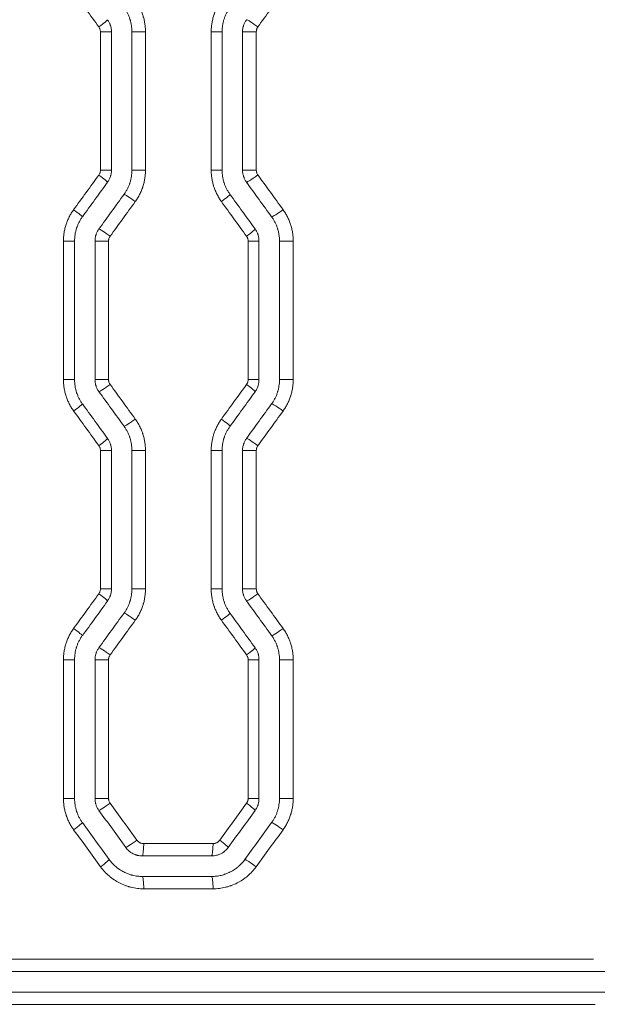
# Model space of a CAD drawing. Header units: millimetres. Extents: x 0 to 594, y 0 to 420.
# Tile 658 of 915: x 249 to 256, y 326 to 338. Entities that reach past the tile are written whole.
import ezdxf

# ---------------------------------------------------------------- set-up
doc = ezdxf.new("R2010")
doc.units = ezdxf.units.MM
doc.layers.add('1', color=7, linetype='Continuous', true_color=0xffffff)
doc.styles.add('Arial Unicode MS', font='txt')
doc.dimstyles.get("Standard").update_dxf_attribs({"dimtxt": 0.18, "dimasz": 0.18, "dimexe": 0.18, "dimexo": 0.0625, "dimgap": 0.09, "dimtad": 0, "dimtih": 1, "dimtoh": 1, "dimdec": 4, "dimzin": 0, "dimdsep": 46, "dimtxsty": 'Standard', "dimcen": 0.09, "dimadec": 0, "dimazin": 0, "dimtfac": 1, "dimtdec": 4, "dimtofl": 0, "dimtmove": 0, "dimatfit": 3, "dimfxl": 0, "dimtolj": 1, "dimtzin": 0, "dimarcsym": 0})

# ---------------------------------------------------------------- blocks, each defined once
blk = doc.blocks.new('_U2')
at = {"layer": '1', "color": 18, "lineweight": 13}
for p, q in [((142.301, 334.479), (142.301, 394.797)), ((368.28, 363.039), (368.28, 394.797)), ((142.301, 392.797), (235.419, 392.797)), ((368.28, 392.797), (275.162, 392.797))]:
    blk.add_line(p, q, dxfattribs=at)
at = {"layer": '1', "color": 18}
for points in [[(142.301, 392.797), (145.801, 393.735), (145.801, 391.859)], [(368.28, 392.797), (364.78, 391.859), (364.78, 393.735)]]:
    blk.add_solid(points, dxfattribs=at)
at = {"layer": '1', "color": 18, "linetype": 'Continuous', "lineweight": 13, "char_height": 2.5, "attachment_point": 7, "line_spacing_factor": 1.047437, "style": 'Arial Unicode MS'}
for s, insert in [('\\fArial Unicode MS|b0|i0;\\W1.0000;4.5', (237.052, 390.919)), ('\\fArial Unicode MS|b0|i0;\\W1.0000; LIFT POINT SPAN', (244.157, 390.919))]:
    blk.add_mtext(s, dxfattribs=dict(at, insert=insert))

msp = doc.modelspace()

# ---------------------------------------------------------------- linework, layer by layer
at = {"layer": '1', "color": 155, "linetype": 'Continuous', "lineweight": 13}
for p, q in [((249.914, 337.506), (249.779, 337.506)), ((249.779, 335.821), (249.779, 337.506)), ((250.163, 337.506), (250.329, 337.506)), ((250.329, 337.506), (250.329, 335.821)), ((251.263, 337.506), (251.13, 337.506)), ((251.13, 335.821), (251.13, 337.506)), ((251.512, 337.506), (251.679, 337.506)), ((251.679, 337.506), (251.679, 335.821)), ((249.914, 335.821), (249.779, 335.821)), ((250.163, 335.821), (250.329, 335.821)), ((251.263, 335.821), (251.13, 335.821)), ((251.512, 335.821), (251.679, 335.821)), ((249.464, 334.958), (249.329, 334.958)), ((249.329, 333.271), (249.329, 334.958)), ((249.714, 334.958), (249.878, 334.958)), ((249.878, 334.958), (249.878, 333.271)), ((251.712, 334.958), (251.58, 334.958)), ((251.58, 333.271), (251.58, 334.958)), ((251.962, 334.958), (252.129, 334.958)), ((252.129, 334.958), (252.129, 333.271)), ((249.329, 333.271), (249.464, 333.271)), ((249.878, 333.271), (249.714, 333.271)), ((251.58, 333.271), (251.712, 333.271)), ((252.129, 333.271), (251.962, 333.271)), ((249.779, 332.407), (249.914, 332.407)), ((249.779, 330.722), (249.779, 332.407)), ((250.329, 332.407), (250.163, 332.407)), ((250.329, 332.407), (250.329, 330.722)), ((251.13, 332.407), (251.263, 332.407)), ((251.13, 330.722), (251.13, 332.407)), ((251.679, 332.407), (251.512, 332.407)), ((251.679, 332.407), (251.679, 330.722)), ((249.779, 330.722), (249.914, 330.722)), ((250.329, 330.722), (250.163, 330.722)), ((251.13, 330.722), (251.263, 330.722)), ((251.679, 330.722), (251.512, 330.722)), ((249.329, 329.859), (249.464, 329.859)), ((249.329, 328.172), (249.329, 329.859)), ((249.878, 329.859), (249.714, 329.859)), ((249.878, 329.859), (249.878, 328.172)), ((251.58, 329.859), (251.712, 329.859)), ((251.58, 328.172), (251.58, 329.859)), ((252.129, 329.859), (251.962, 329.859)), ((252.129, 329.859), (252.129, 328.172)), ((249.329, 328.172), (249.464, 328.172)), ((249.878, 328.172), (249.714, 328.172)), ((251.58, 328.172), (251.712, 328.172)), ((252.129, 328.172), (251.962, 328.172)), ((250.307, 327.621), (251.152, 327.621)), ((251.152, 327.071), (250.307, 327.071)), ((239.92, 326.214), (255.79, 326.214)), ((255.807, 325.664), (239.92, 325.664))]:
    msp.add_line(p, q, dxfattribs=at)
at = {"layer": '1', "color": 155, "linetype": 'Continuous', "lineweight": 18}
for p, q in [((249.914, 337.506), (249.914, 335.821)), ((250.163, 337.506), (250.163, 335.821)), ((251.263, 337.506), (251.263, 335.821)), ((251.512, 337.506), (251.512, 335.821)), ((249.464, 334.958), (249.464, 333.271)), ((249.714, 334.958), (249.714, 333.271)), ((251.712, 334.958), (251.712, 333.271)), ((251.962, 334.958), (251.962, 333.271)), ((249.914, 332.407), (249.914, 330.722)), ((250.163, 332.407), (250.163, 330.722)), ((251.263, 332.407), (251.263, 330.722)), ((251.512, 332.407), (251.512, 330.722)), ((249.464, 329.859), (249.464, 328.172)), ((249.714, 329.859), (249.714, 328.172)), ((251.712, 329.859), (251.712, 328.172)), ((251.962, 329.859), (251.962, 328.172)), ((250.291, 327.471), (251.135, 327.471)), ((251.135, 327.221), (250.291, 327.221)), ((255.975, 326.064), (239.918, 326.064)), ((239.918, 325.814), (255.96, 325.814))]:
    msp.add_line(p, q, dxfattribs=at)
at = {"layer": '1', "color": 155, "linetype": 'Continuous', "lineweight": 13}
for centre, major_axis, ratio, start_param, end_param in [((238.882, 351.36), (107.832, -148.219), 0.003735, 1.474876, 1.477737), ((249.745, 337.565), (0.121, 0.088), 0.060358, 4.795339, 6.289646), ((251.68, 337.565), (-0.121, 0.088), 0.070869, 4.615051, 6.186294), ((239.495, 322.745), (-104.676, -143.887), 0.003629, 1.661081, 1.664027), ((249.745, 335.762), (0.121, -0.088), 0.060358, 6.276725, 7.771032), ((251.68, 335.763), (-0.121, -0.088), 0.070869, 0.096891, 1.668134), ((250.188, 335.439), (-0.121, 0.088), 0.062761, 4.626139, 6.197383), ((251.237, 335.439), (0.121, 0.088), 0.068461, 4.806425, 6.289649), ((249.438, 335.34), (0.121, -0.088), 0.058695, 6.276725, 7.773308), ((238.27, 352.067), (110.706, -152.163), 0.003831, 1.45572, 1.458512), ((251.987, 335.341), (-0.121, -0.088), 0.072538, 0.09917, 1.670413), ((249.882, 335.017), (-0.121, 0.088), 0.061099, 4.628416, 6.19966), ((251.543, 335.017), (0.121, 0.088), 0.070129, 4.808703, 6.28965), ((249.882, 333.212), (0.121, 0.088), 0.061099, 3.225118, 4.796362), ((238.163, 316.024), (-111.161, -152.788), 0.003847, 1.683546, 1.686326), ((251.543, 333.212), (-0.121, 0.088), 0.070129, 3.135128, 4.616075), ((249.438, 332.888), (-0.121, -0.088), 0.058695, 1.65147, 3.148052), ((251.987, 332.888), (0.121, -0.088), 0.072538, 1.471179, 3.042422), ((237.431, 348.098), (114.972, -158.018), 0.003975, 1.468821, 1.471506), ((250.188, 332.79), (0.121, 0.088), 0.062761, 3.227395, 4.798639), ((251.237, 332.79), (-0.121, 0.088), 0.068461, 3.135129, 4.618353), ((249.745, 332.466), (-0.121, -0.088), 0.060358, 1.653746, 3.148053), ((251.68, 332.466), (0.121, -0.088), 0.070869, 1.473459, 3.044702), ((238.505, 316.392), (-109.731, -150.826), 0.003799, 1.665514, 1.668326), ((249.745, 330.664), (-0.121, 0.088), 0.060358, 3.135132, 4.629439), ((251.68, 330.664), (0.121, 0.088), 0.070869, 3.238484, 4.809727), ((250.188, 330.34), (0.121, -0.088), 0.062761, 1.484547, 3.05579), ((251.237, 330.34), (-0.121, -0.088), 0.068461, 1.664832, 3.148057), ((238.209, 347.047), (110.972, -152.528), 0.00384, 1.455466, 1.458252), ((249.438, 330.241), (-0.121, 0.088), 0.058695, 3.135133, 4.631715), ((251.987, 330.242), (0.121, 0.088), 0.072538, 3.240763, 4.812006), ((249.882, 329.918), (0.121, -0.088), 0.061099, 1.486823, 3.058067), ((251.543, 329.918), (-0.121, -0.088), 0.070129, 1.667111, 3.148057), ((249.882, 328.113), (0.121, 0.088), 0.061099, 3.225118, 4.796362), ((239.014, 312.016), (-107.485, -147.744), 0.003724, 1.679607, 1.682675), ((251.543, 328.113), (-0.121, 0.088), 0.070129, 3.135128, 4.616075), ((249.438, 327.79), (-0.121, -0.088), 0.058695, 1.65147, 3.148052), ((238.512, 341.63), (109.703, -150.787), 0.003798, 1.473115, 1.476116), ((251.987, 327.789), (0.121, -0.088), 0.072538, 1.471179, 3.042422), ((250.209, 327.663), (0.121, 0.088), 0.062873, 3.227548, 4.798792), ((251.216, 327.662), (-0.121, 0.088), 0.068349, 3.135129, 4.618506), ((250.291, 327.621), (0, 0.15), 0.107379, 3.141593, 4.712389), ((251.135, 327.621), (0, 0.15), 0.1151, 3.141593, 4.712389), ((249.765, 327.339), (-0.121, -0.088), 0.060469, 1.653899, 3.148053), ((251.66, 327.339), (0.121, -0.088), 0.070757, 1.473612, 3.044855), ((250.291, 327.071), (0, -0.15), 0.107379, 1.570796, 3.141593), ((251.135, 327.071), (0, -0.15), 0.1151, 1.570796, 3.141593)]:
    msp.add_ellipse(centre, major_axis=major_axis, ratio=ratio, start_param=start_param, end_param=end_param, dxfattribs=at)
at = {"layer": '1', "color": 155, "linetype": 'Continuous', "lineweight": 18}
for centre, major_axis, ratio, start_param, end_param in [((239.393, 322.375), (-105.678, -145.463), 0.003666, 1.6621, 1.665014), ((238.477, 352.483), (109.66, -150.935), 0.0038, 1.453625, 1.456441), ((238.44, 320.727), (-109.894, -151.257), 0.003808, 1.66876, 1.671565), ((238.085, 352.549), (111.859, -153.957), 0.003873, 1.454433, 1.457193), ((238.441, 347.5), (109.889, -151.249), 0.003808, 1.470034, 1.472838), ((237.577, 315.027), (-113.996, -156.892), 0.003944, 1.686554, 1.689263), ((238.341, 347.188), (111.001, -152.778), 0.003845, 1.472075, 1.474851), ((238.583, 315.882), (-109.214, -150.323), 0.003785, 1.684684, 1.687511), ((239.593, 317.529), (-104.647, -144.044), 0.003631, 1.661185, 1.664128), ((239.081, 346.607), (107.103, -147.421), 0.003715, 1.456253, 1.459135), ((236.338, 312.957), (-119.648, -164.658), 0.004134, 1.677529, 1.680108), ((238.352, 347.107), (110.726, -152.4), 0.003836, 1.455561, 1.458349), ((237.654, 343.402), (113.634, -156.395), 0.003933, 1.466563, 1.469459), ((238.204, 310.733), (-111.361, -153.272), 0.003857, 1.683698, 1.686656), ((238.196, 342.273), (111.708, -153.749), 0.003869, 1.471274, 1.474219), ((238.474, 310.643), (-109.669, -150.947), 0.0038, 1.684978, 1.687982)]:
    msp.add_ellipse(centre, major_axis=major_axis, ratio=ratio, start_param=start_param, end_param=end_param, dxfattribs=at)
at = {"layer": '1', "color": 155, "linetype": 'Continuous', "lineweight": 13}
for points in [[(252.005, 337.987), (251.903, 337.846), (251.8, 337.705), (251.698, 337.565)], [(251.698, 335.763), (251.8, 335.622), (251.903, 335.481), (252.005, 335.341)], [(250.204, 335.439), (250.102, 335.298), (250, 335.157), (249.898, 335.017)], [(249.898, 333.212), (250, 333.071), (250.102, 332.931), (250.204, 332.79)], [(252.005, 332.888), (251.903, 332.747), (251.8, 332.607), (251.698, 332.466)], [(251.698, 330.664), (251.8, 330.523), (251.903, 330.383), (252.005, 330.242)], [(250.204, 330.34), (250.102, 330.199), (250, 330.059), (249.898, 329.918)], [(249.898, 328.113), (250.007, 327.963), (250.116, 327.813), (250.225, 327.663)], [(252.005, 327.789), (251.896, 327.639), (251.787, 327.489), (251.678, 327.339)]]:
    msp.add_open_spline(points, degree=3, dxfattribs=at)
for points, knots in [([(250.204, 337.889), (250.214, 337.875), (250.224, 337.861), (250.242, 337.832), (250.258, 337.802), (250.272, 337.771), (250.285, 337.74), (250.291, 337.724), (250.298, 337.703), (250.299, 337.699), (250.302, 337.691), (250.305, 337.679), (250.309, 337.666), (250.315, 337.642), (250.321, 337.608), (250.325, 337.574), (250.328, 337.54), (250.329, 337.523), (250.329, 337.506)], [0, 0, 0, 0, 0.125, 0.125, 0.25, 0.375, 0.375, 0.5, 0.5, 0.53125, 0.53125, 0.5625, 0.625, 0.625, 0.75, 0.875, 0.875, 1, 1, 1, 1]), ([(251.13, 337.506), (251.13, 337.523), (251.13, 337.54), (251.133, 337.574), (251.137, 337.608), (251.144, 337.641), (251.152, 337.674), (251.156, 337.691), (251.163, 337.711), (251.164, 337.715), (251.167, 337.723), (251.169, 337.727), (251.173, 337.739), (251.176, 337.747), (251.186, 337.771), (251.2, 337.802), (251.217, 337.831), (251.234, 337.86), (251.244, 337.874), (251.254, 337.888)], [0, 0, 0, 0, 0.125, 0.125, 0.25, 0.375, 0.375, 0.5, 0.5, 0.53125, 0.53125, 0.5625, 0.5625, 0.625, 0.625, 0.75, 0.875, 0.875, 1, 1, 1, 1]), ([(249.779, 337.506), (249.779, 337.512), (249.779, 337.517), (249.777, 337.527), (249.776, 337.532), (249.774, 337.538), (249.773, 337.54), (249.772, 337.542), (249.771, 337.546), (249.769, 337.549), (249.766, 337.556), (249.763, 337.561), (249.76, 337.565)], [0, 0, 0, 0, 0.25, 0.25, 0.5, 0.5, 0.5625, 0.5625, 0.625, 0.75, 0.75, 1, 1, 1, 1]), ([(251.698, 337.565), (251.697, 337.564), (251.697, 337.563), (251.695, 337.56), (251.693, 337.557), (251.691, 337.554), (251.688, 337.547), (251.686, 337.542), (251.684, 337.536), (251.683, 337.535), (251.683, 337.532), (251.682, 337.531), (251.681, 337.527), (251.681, 337.524), (251.68, 337.517), (251.679, 337.511), (251.679, 337.506)], [0, 0, 0, 0, 0.0625, 0.0625, 0.125, 0.25, 0.25, 0.5, 0.5, 0.5625, 0.5625, 0.625, 0.625, 0.75, 0.75, 1, 1, 1, 1]), ([(249.76, 335.762), (249.763, 335.767), (249.769, 335.776), (249.773, 335.785), (249.775, 335.791), (249.775, 335.793), (249.776, 335.795), (249.777, 335.799), (249.777, 335.803), (249.779, 335.811), (249.779, 335.816), (249.779, 335.821)], [0, 0, 0, 0, 0.25, 0.5, 0.5, 0.5625, 0.5625, 0.625, 0.75, 0.75, 1, 1, 1, 1]), ([(250.329, 335.821), (250.329, 335.817), (250.329, 335.813), (250.328, 335.804), (250.328, 335.791), (250.327, 335.778), (250.325, 335.753), (250.321, 335.719), (250.315, 335.686), (250.307, 335.653), (250.302, 335.637), (250.296, 335.616), (250.294, 335.612), (250.291, 335.604), (250.29, 335.6), (250.286, 335.588), (250.282, 335.58), (250.273, 335.556), (250.258, 335.526), (250.242, 335.496), (250.224, 335.467), (250.214, 335.453), (250.204, 335.439)], [0, 0, 0, 0, 0.03125, 0.03125, 0.0625, 0.125, 0.125, 0.25, 0.375, 0.375, 0.5, 0.5, 0.53125, 0.53125, 0.5625, 0.5625, 0.625, 0.625, 0.75, 0.875, 0.875, 1, 1, 1, 1]), ([(251.254, 335.439), (251.244, 335.453), (251.234, 335.467), (251.217, 335.496), (251.2, 335.526), (251.186, 335.556), (251.173, 335.588), (251.167, 335.604), (251.16, 335.624), (251.159, 335.628), (251.157, 335.636), (251.155, 335.64), (251.152, 335.653), (251.15, 335.661), (251.144, 335.686), (251.137, 335.719), (251.133, 335.753), (251.13, 335.787), (251.13, 335.804), (251.13, 335.821)], [0, 0, 0, 0, 0.125, 0.125, 0.25, 0.375, 0.375, 0.5, 0.5, 0.53125, 0.53125, 0.5625, 0.5625, 0.625, 0.625, 0.75, 0.875, 0.875, 1, 1, 1, 1]), ([(251.679, 335.821), (251.679, 335.816), (251.68, 335.811), (251.681, 335.803), (251.681, 335.8), (251.682, 335.797), (251.683, 335.795), (251.683, 335.793), (251.684, 335.792), (251.686, 335.785), (251.69, 335.776), (251.695, 335.767), (251.698, 335.763)], [0, 0, 0, 0, 0.25, 0.25, 0.375, 0.375, 0.4375, 0.4375, 0.5, 0.5, 0.75, 1, 1, 1, 1]), ([(249.329, 334.958), (249.329, 334.975), (249.329, 334.992), (249.332, 335.026), (249.336, 335.06), (249.343, 335.093), (249.351, 335.126), (249.355, 335.142), (249.362, 335.163), (249.363, 335.167), (249.366, 335.175), (249.368, 335.179), (249.372, 335.191), (249.375, 335.199), (249.385, 335.223), (249.399, 335.253), (249.416, 335.283), (249.433, 335.312), (249.443, 335.326), (249.453, 335.34)], [0, 0, 0, 0, 0.125, 0.125, 0.25, 0.375, 0.375, 0.5, 0.5, 0.53125, 0.53125, 0.5625, 0.5625, 0.625, 0.625, 0.75, 0.875, 0.875, 1, 1, 1, 1]), ([(252.005, 335.341), (252.015, 335.327), (252.025, 335.312), (252.042, 335.283), (252.059, 335.254), (252.073, 335.223), (252.086, 335.192), (252.092, 335.176), (252.099, 335.155), (252.1, 335.151), (252.102, 335.143), (252.106, 335.131), (252.109, 335.118), (252.115, 335.093), (252.122, 335.06), (252.126, 335.026), (252.129, 334.992), (252.129, 334.975), (252.129, 334.958)], [0, 0, 0, 0, 0.125, 0.125, 0.25, 0.375, 0.375, 0.5, 0.5, 0.53125, 0.53125, 0.5625, 0.625, 0.625, 0.75, 0.875, 0.875, 1, 1, 1, 1]), ([(249.898, 335.017), (249.897, 335.016), (249.896, 335.014), (249.895, 335.012), (249.892, 335.009), (249.891, 335.006), (249.887, 334.999), (249.885, 334.994), (249.883, 334.988), (249.883, 334.986), (249.882, 334.984), (249.882, 334.983), (249.881, 334.979), (249.88, 334.976), (249.879, 334.969), (249.878, 334.963), (249.878, 334.958)], [0, 0, 0, 0, 0.0625, 0.0625, 0.125, 0.25, 0.25, 0.5, 0.5, 0.5625, 0.5625, 0.625, 0.625, 0.75, 0.75, 1, 1, 1, 1]), ([(251.58, 334.958), (251.58, 334.963), (251.58, 334.969), (251.578, 334.979), (251.577, 334.984), (251.575, 334.99), (251.574, 334.991), (251.573, 334.994), (251.572, 334.998), (251.57, 335.001), (251.567, 335.008), (251.564, 335.013), (251.561, 335.017)], [0, 0, 0, 0, 0.25, 0.25, 0.5, 0.5, 0.5625, 0.5625, 0.625, 0.75, 0.75, 1, 1, 1, 1]), ([(249.453, 332.888), (249.443, 332.902), (249.433, 332.917), (249.416, 332.946), (249.399, 332.975), (249.385, 333.006), (249.375, 333.03), (249.372, 333.038), (249.368, 333.05), (249.366, 333.054), (249.363, 333.062), (249.362, 333.066), (249.355, 333.086), (249.351, 333.103), (249.343, 333.136), (249.336, 333.169), (249.332, 333.202), (249.329, 333.236), (249.329, 333.253), (249.329, 333.271)], [0, 0, 0, 0, 0.125, 0.125, 0.25, 0.375, 0.375, 0.4375, 0.4375, 0.46875, 0.46875, 0.5, 0.5, 0.625, 0.625, 0.75, 0.875, 0.875, 1, 1, 1, 1]), ([(249.878, 333.271), (249.878, 333.265), (249.879, 333.26), (249.88, 333.252), (249.881, 333.25), (249.882, 333.246), (249.882, 333.245), (249.883, 333.242), (249.883, 333.241), (249.885, 333.235), (249.887, 333.23), (249.891, 333.223), (249.892, 333.22), (249.895, 333.216), (249.896, 333.214), (249.897, 333.213), (249.898, 333.212)], [0, 0, 0, 0, 0.25, 0.25, 0.375, 0.375, 0.4375, 0.4375, 0.5, 0.5, 0.75, 0.75, 0.875, 0.9375, 0.9375, 1, 1, 1, 1]), ([(251.561, 333.212), (251.564, 333.216), (251.567, 333.22), (251.57, 333.227), (251.572, 333.231), (251.573, 333.235), (251.574, 333.237), (251.575, 333.238), (251.577, 333.245), (251.578, 333.25), (251.58, 333.26), (251.58, 333.265), (251.58, 333.271)], [0, 0, 0, 0, 0.25, 0.25, 0.375, 0.4375, 0.4375, 0.5, 0.5, 0.75, 0.75, 1, 1, 1, 1]), ([(252.129, 333.271), (252.129, 333.253), (252.129, 333.236), (252.126, 333.202), (252.122, 333.169), (252.115, 333.135), (252.109, 333.11), (252.106, 333.098), (252.102, 333.086), (252.1, 333.077), (252.099, 333.073), (252.092, 333.053), (252.086, 333.037), (252.073, 333.005), (252.059, 332.975), (252.042, 332.945), (252.025, 332.916), (252.015, 332.902), (252.005, 332.888)], [0, 0, 0, 0, 0.125, 0.125, 0.25, 0.375, 0.375, 0.4375, 0.46875, 0.46875, 0.5, 0.5, 0.625, 0.625, 0.75, 0.875, 0.875, 1, 1, 1, 1]), ([(250.204, 332.79), (250.214, 332.776), (250.224, 332.762), (250.242, 332.733), (250.258, 332.703), (250.273, 332.672), (250.282, 332.649), (250.286, 332.641), (250.29, 332.629), (250.291, 332.624), (250.294, 332.616), (250.296, 332.612), (250.302, 332.592), (250.307, 332.576), (250.315, 332.543), (250.321, 332.509), (250.325, 332.476), (250.327, 332.45), (250.328, 332.437), (250.328, 332.425), (250.329, 332.416), (250.329, 332.412), (250.329, 332.407)], [0, 0, 0, 0, 0.125, 0.125, 0.25, 0.375, 0.375, 0.4375, 0.4375, 0.46875, 0.46875, 0.5, 0.5, 0.625, 0.625, 0.75, 0.875, 0.875, 0.9375, 0.96875, 0.96875, 1, 1, 1, 1]), ([(251.13, 332.407), (251.13, 332.425), (251.13, 332.442), (251.133, 332.476), (251.137, 332.509), (251.144, 332.543), (251.15, 332.568), (251.152, 332.576), (251.155, 332.588), (251.157, 332.592), (251.159, 332.601), (251.16, 332.605), (251.167, 332.625), (251.173, 332.641), (251.186, 332.672), (251.2, 332.703), (251.217, 332.733), (251.234, 332.762), (251.244, 332.776), (251.254, 332.79)], [0, 0, 0, 0, 0.125, 0.125, 0.25, 0.375, 0.375, 0.4375, 0.4375, 0.46875, 0.46875, 0.5, 0.5, 0.625, 0.625, 0.75, 0.875, 0.875, 1, 1, 1, 1]), ([(249.779, 332.407), (249.779, 332.413), (249.779, 332.418), (249.777, 332.426), (249.777, 332.43), (249.776, 332.433), (249.775, 332.436), (249.775, 332.437), (249.773, 332.443), (249.769, 332.453), (249.763, 332.462), (249.76, 332.466)], [0, 0, 0, 0, 0.25, 0.25, 0.375, 0.4375, 0.4375, 0.5, 0.5, 0.75, 1, 1, 1, 1]), ([(251.698, 332.466), (251.695, 332.462), (251.69, 332.453), (251.686, 332.443), (251.684, 332.437), (251.683, 332.436), (251.683, 332.433), (251.682, 332.432), (251.681, 332.428), (251.681, 332.426), (251.68, 332.418), (251.679, 332.413), (251.679, 332.407)], [0, 0, 0, 0, 0.25, 0.5, 0.5, 0.5625, 0.5625, 0.625, 0.625, 0.75, 0.75, 1, 1, 1, 1]), ([(249.76, 330.664), (249.763, 330.668), (249.766, 330.672), (249.769, 330.679), (249.771, 330.683), (249.772, 330.687), (249.773, 330.689), (249.774, 330.69), (249.776, 330.697), (249.777, 330.702), (249.779, 330.712), (249.779, 330.717), (249.779, 330.722)], [0, 0, 0, 0, 0.25, 0.25, 0.375, 0.4375, 0.4375, 0.5, 0.5, 0.75, 0.75, 1, 1, 1, 1]), ([(250.329, 330.722), (250.329, 330.705), (250.328, 330.688), (250.325, 330.654), (250.321, 330.62), (250.315, 330.587), (250.309, 330.562), (250.305, 330.55), (250.302, 330.537), (250.299, 330.529), (250.298, 330.525), (250.291, 330.505), (250.285, 330.489), (250.272, 330.457), (250.258, 330.427), (250.242, 330.397), (250.224, 330.368), (250.214, 330.354), (250.204, 330.34)], [0, 0, 0, 0, 0.125, 0.125, 0.25, 0.375, 0.375, 0.4375, 0.46875, 0.46875, 0.5, 0.5, 0.625, 0.625, 0.75, 0.875, 0.875, 1, 1, 1, 1]), ([(251.254, 330.34), (251.244, 330.354), (251.234, 330.368), (251.217, 330.397), (251.2, 330.427), (251.186, 330.458), (251.176, 330.481), (251.173, 330.489), (251.169, 330.501), (251.167, 330.505), (251.164, 330.514), (251.163, 330.518), (251.156, 330.538), (251.152, 330.554), (251.144, 330.587), (251.137, 330.621), (251.133, 330.654), (251.13, 330.688), (251.13, 330.705), (251.13, 330.722)], [0, 0, 0, 0, 0.125, 0.125, 0.25, 0.375, 0.375, 0.4375, 0.4375, 0.46875, 0.46875, 0.5, 0.5, 0.625, 0.625, 0.75, 0.875, 0.875, 1, 1, 1, 1]), ([(251.679, 330.722), (251.679, 330.717), (251.68, 330.712), (251.681, 330.704), (251.681, 330.702), (251.682, 330.698), (251.683, 330.697), (251.683, 330.694), (251.684, 330.693), (251.686, 330.687), (251.688, 330.682), (251.691, 330.675), (251.693, 330.672), (251.695, 330.668), (251.697, 330.666), (251.697, 330.665), (251.698, 330.664)], [0, 0, 0, 0, 0.25, 0.25, 0.375, 0.375, 0.4375, 0.4375, 0.5, 0.5, 0.75, 0.75, 0.875, 0.9375, 0.9375, 1, 1, 1, 1]), ([(249.329, 329.859), (249.329, 329.877), (249.329, 329.894), (249.332, 329.928), (249.336, 329.961), (249.343, 329.995), (249.349, 330.02), (249.351, 330.028), (249.354, 330.04), (249.356, 330.044), (249.358, 330.052), (249.359, 330.057), (249.366, 330.077), (249.372, 330.093), (249.385, 330.124), (249.399, 330.155), (249.416, 330.184), (249.433, 330.213), (249.443, 330.228), (249.453, 330.241)], [0, 0, 0, 0, 0.125, 0.125, 0.25, 0.375, 0.375, 0.4375, 0.4375, 0.46875, 0.46875, 0.5, 0.5, 0.625, 0.625, 0.75, 0.875, 0.875, 1, 1, 1, 1]), ([(252.005, 330.242), (252.015, 330.228), (252.025, 330.214), (252.042, 330.185), (252.059, 330.155), (252.073, 330.124), (252.083, 330.1), (252.086, 330.093), (252.091, 330.08), (252.092, 330.076), (252.095, 330.068), (252.096, 330.064), (252.103, 330.044), (252.107, 330.028), (252.115, 329.995), (252.122, 329.961), (252.126, 329.928), (252.128, 329.902), (252.129, 329.889), (252.129, 329.877), (252.129, 329.868), (252.129, 329.864), (252.129, 329.859)], [0, 0, 0, 0, 0.125, 0.125, 0.25, 0.375, 0.375, 0.4375, 0.4375, 0.46875, 0.46875, 0.5, 0.5, 0.625, 0.625, 0.75, 0.875, 0.875, 0.9375, 0.96875, 0.96875, 1, 1, 1, 1]), ([(249.898, 329.918), (249.894, 329.914), (249.889, 329.905), (249.885, 329.895), (249.883, 329.889), (249.883, 329.888), (249.882, 329.885), (249.882, 329.884), (249.881, 329.88), (249.88, 329.878), (249.879, 329.87), (249.878, 329.865), (249.878, 329.859)], [0, 0, 0, 0, 0.25, 0.5, 0.5, 0.5625, 0.5625, 0.625, 0.625, 0.75, 0.75, 1, 1, 1, 1]), ([(251.58, 329.859), (251.58, 329.865), (251.58, 329.87), (251.578, 329.878), (251.578, 329.881), (251.577, 329.885), (251.576, 329.888), (251.576, 329.889), (251.573, 329.895), (251.569, 329.905), (251.564, 329.914), (251.561, 329.918)], [0, 0, 0, 0, 0.25, 0.25, 0.375, 0.4375, 0.4375, 0.5, 0.5, 0.75, 1, 1, 1, 1]), ([(249.453, 327.79), (249.443, 327.804), (249.433, 327.818), (249.416, 327.847), (249.399, 327.876), (249.385, 327.907), (249.375, 327.931), (249.372, 327.939), (249.368, 327.951), (249.366, 327.955), (249.363, 327.963), (249.362, 327.967), (249.355, 327.987), (249.351, 328.004), (249.343, 328.037), (249.336, 328.07), (249.332, 328.104), (249.329, 328.138), (249.329, 328.155), (249.329, 328.172)], [0, 0, 0, 0, 0.125, 0.125, 0.25, 0.375, 0.375, 0.4375, 0.4375, 0.46875, 0.46875, 0.5, 0.5, 0.625, 0.625, 0.75, 0.875, 0.875, 1, 1, 1, 1]), ([(249.878, 328.172), (249.878, 328.167), (249.879, 328.161), (249.88, 328.154), (249.881, 328.151), (249.882, 328.147), (249.882, 328.146), (249.883, 328.143), (249.883, 328.142), (249.885, 328.136), (249.887, 328.131), (249.891, 328.124), (249.892, 328.121), (249.895, 328.118), (249.896, 328.115), (249.897, 328.114), (249.898, 328.113)], [0, 0, 0, 0, 0.25, 0.25, 0.375, 0.375, 0.4375, 0.4375, 0.5, 0.5, 0.75, 0.75, 0.875, 0.9375, 0.9375, 1, 1, 1, 1]), ([(251.561, 328.113), (251.564, 328.117), (251.567, 328.122), (251.57, 328.129), (251.572, 328.132), (251.573, 328.136), (251.574, 328.138), (251.575, 328.14), (251.577, 328.146), (251.578, 328.151), (251.58, 328.161), (251.58, 328.167), (251.58, 328.172)], [0, 0, 0, 0, 0.25, 0.25, 0.375, 0.4375, 0.4375, 0.5, 0.5, 0.75, 0.75, 1, 1, 1, 1]), ([(252.129, 328.172), (252.129, 328.155), (252.129, 328.138), (252.126, 328.104), (252.122, 328.07), (252.115, 328.036), (252.109, 328.012), (252.106, 327.999), (252.102, 327.987), (252.1, 327.979), (252.099, 327.974), (252.092, 327.954), (252.086, 327.938), (252.073, 327.907), (252.059, 327.876), (252.042, 327.846), (252.025, 327.817), (252.015, 327.803), (252.005, 327.789)], [0, 0, 0, 0, 0.125, 0.125, 0.25, 0.375, 0.375, 0.4375, 0.46875, 0.46875, 0.5, 0.5, 0.625, 0.625, 0.75, 0.875, 0.875, 1, 1, 1, 1]), ([(250.225, 327.663), (250.227, 327.659), (250.232, 327.653), (250.238, 327.648), (250.242, 327.645), (250.243, 327.644), (250.244, 327.643), (250.247, 327.641), (250.249, 327.639), (250.254, 327.636), (250.261, 327.632), (250.268, 327.629), (250.276, 327.626), (250.279, 327.625), (250.287, 327.623), (250.291, 327.622), (250.299, 327.621), (250.303, 327.621), (250.307, 327.621)], [0, 0, 0, 0, 0.125, 0.25, 0.25, 0.28125, 0.28125, 0.3125, 0.375, 0.375, 0.5, 0.625, 0.625, 0.75, 0.75, 0.875, 0.875, 1, 1, 1, 1]), ([(251.152, 327.621), (251.156, 327.621), (251.164, 327.622), (251.172, 327.623), (251.178, 327.624), (251.18, 327.625), (251.183, 327.626), (251.185, 327.627), (251.191, 327.629), (251.194, 327.63), (251.201, 327.634), (251.205, 327.636), (251.209, 327.639), (251.21, 327.639), (251.211, 327.64), (251.214, 327.642), (251.216, 327.644), (251.22, 327.648), (251.223, 327.65), (251.229, 327.656), (251.231, 327.659), (251.233, 327.662)], [0, 0, 0, 0, 0.125, 0.25, 0.25, 0.3125, 0.3125, 0.375, 0.375, 0.5, 0.5, 0.625, 0.625, 0.65625, 0.65625, 0.6875, 0.75, 0.75, 0.875, 0.875, 1, 1, 1, 1]), ([(250.307, 327.071), (250.281, 327.071), (250.256, 327.073), (250.205, 327.079), (250.18, 327.083), (250.149, 327.091), (250.142, 327.092), (250.133, 327.095), (250.13, 327.096), (250.124, 327.097), (250.121, 327.098), (250.105, 327.103), (250.093, 327.107), (250.058, 327.12), (250.034, 327.13), (249.989, 327.154), (249.967, 327.166), (249.943, 327.182), (249.94, 327.184), (249.935, 327.188), (249.932, 327.19), (249.924, 327.195), (249.919, 327.199), (249.904, 327.211), (249.894, 327.219), (249.865, 327.244), (249.847, 327.261), (249.812, 327.298), (249.796, 327.318), (249.781, 327.339)], [0, 0, 0, 0, 0.125, 0.125, 0.25, 0.25, 0.28125, 0.28125, 0.296875, 0.296875, 0.3125, 0.3125, 0.375, 0.375, 0.5, 0.5, 0.625, 0.625, 0.640625, 0.640625, 0.65625, 0.65625, 0.6875, 0.6875, 0.75, 0.75, 0.875, 0.875, 1, 1, 1, 1]), ([(251.678, 327.339), (251.662, 327.318), (251.646, 327.298), (251.611, 327.261), (251.593, 327.243), (251.571, 327.224), (251.569, 327.222), (251.564, 327.218), (251.561, 327.216), (251.554, 327.21), (251.549, 327.206), (251.533, 327.195), (251.523, 327.187), (251.491, 327.166), (251.469, 327.153), (251.424, 327.13), (251.401, 327.12), (251.374, 327.11), (251.371, 327.109), (251.365, 327.107), (251.355, 327.104), (251.346, 327.101), (251.328, 327.095), (251.316, 327.092), (251.279, 327.083), (251.254, 327.079), (251.204, 327.073), (251.178, 327.071), (251.152, 327.071)], [0, 0, 0, 0, 0.125, 0.125, 0.25, 0.25, 0.265625, 0.265625, 0.28125, 0.28125, 0.3125, 0.3125, 0.375, 0.375, 0.5, 0.5, 0.625, 0.625, 0.640625, 0.640625, 0.65625, 0.6875, 0.6875, 0.75, 0.75, 0.875, 0.875, 1, 1, 1, 1])]:
    msp.add_open_spline(points, degree=3, knots=knots, dxfattribs=at)
at = {"layer": '1', "color": 155, "linetype": 'Continuous', "lineweight": 18}
for points, knots in [([(250.068, 337.8), (250.076, 337.789), (250.083, 337.779), (250.097, 337.756), (250.109, 337.734), (250.12, 337.71), (250.13, 337.686), (250.135, 337.674), (250.14, 337.658), (250.141, 337.655), (250.143, 337.648), (250.144, 337.645), (250.146, 337.636), (250.148, 337.629), (250.153, 337.61), (250.158, 337.585), (250.161, 337.559), (250.163, 337.533), (250.163, 337.519), (250.163, 337.506)], [0, 0, 0, 0, 0.125, 0.125, 0.25, 0.375, 0.375, 0.5, 0.5, 0.53125, 0.53125, 0.5625, 0.5625, 0.625, 0.625, 0.75, 0.875, 0.875, 1, 1, 1, 1]), ([(251.358, 337.8), (251.35, 337.789), (251.336, 337.768), (251.317, 337.733), (251.306, 337.71), (251.298, 337.692), (251.296, 337.685), (251.292, 337.676), (251.291, 337.673), (251.289, 337.667), (251.288, 337.664), (251.283, 337.648), (251.279, 337.636), (251.273, 337.61), (251.268, 337.585), (251.265, 337.559), (251.263, 337.533), (251.263, 337.519), (251.263, 337.506)], [0, 0, 0, 0, 0.125, 0.25, 0.375, 0.375, 0.4375, 0.4375, 0.46875, 0.46875, 0.5, 0.5, 0.625, 0.625, 0.75, 0.875, 0.875, 1, 1, 1, 1]), ([(249.866, 337.653), (249.874, 337.642), (249.881, 337.631), (249.889, 337.614), (249.892, 337.608), (249.896, 337.599), (249.897, 337.596), (249.899, 337.59), (249.9, 337.586), (249.906, 337.571), (249.909, 337.558), (249.913, 337.532), (249.914, 337.519), (249.914, 337.506)], [0, 0, 0, 0, 0.25, 0.25, 0.375, 0.375, 0.4375, 0.4375, 0.5, 0.5, 0.75, 0.75, 1, 1, 1, 1]), ([(251.56, 337.653), (251.552, 337.643), (251.545, 337.631), (251.534, 337.608), (251.529, 337.596), (251.523, 337.581), (251.523, 337.577), (251.521, 337.571), (251.52, 337.568), (251.518, 337.558), (251.516, 337.552), (251.513, 337.532), (251.512, 337.519), (251.512, 337.506)], [0, 0, 0, 0, 0.25, 0.25, 0.5, 0.5, 0.5625, 0.5625, 0.625, 0.625, 0.75, 0.75, 1, 1, 1, 1]), ([(249.914, 335.821), (249.914, 335.808), (249.913, 335.795), (249.91, 335.776), (249.908, 335.769), (249.906, 335.76), (249.905, 335.756), (249.903, 335.75), (249.902, 335.747), (249.897, 335.731), (249.892, 335.719), (249.881, 335.696), (249.874, 335.685), (249.866, 335.674)], [0, 0, 0, 0, 0.25, 0.25, 0.375, 0.375, 0.4375, 0.4375, 0.5, 0.5, 0.75, 0.75, 1, 1, 1, 1]), ([(250.163, 335.821), (250.163, 335.808), (250.163, 335.795), (250.161, 335.769), (250.158, 335.743), (250.153, 335.717), (250.147, 335.692), (250.143, 335.679), (250.138, 335.664), (250.137, 335.661), (250.135, 335.654), (250.134, 335.651), (250.13, 335.642), (250.128, 335.636), (250.12, 335.618), (250.109, 335.594), (250.097, 335.571), (250.083, 335.549), (250.076, 335.538), (250.068, 335.527)], [0, 0, 0, 0, 0.125, 0.125, 0.25, 0.375, 0.375, 0.5, 0.5, 0.53125, 0.53125, 0.5625, 0.5625, 0.625, 0.625, 0.75, 0.875, 0.875, 1, 1, 1, 1]), ([(251.263, 335.821), (251.263, 335.808), (251.263, 335.795), (251.265, 335.769), (251.268, 335.743), (251.273, 335.717), (251.278, 335.698), (251.28, 335.692), (251.282, 335.682), (251.283, 335.679), (251.285, 335.673), (251.286, 335.669), (251.291, 335.654), (251.296, 335.641), (251.306, 335.617), (251.317, 335.594), (251.329, 335.571), (251.343, 335.549), (251.35, 335.538), (251.358, 335.527)], [0, 0, 0, 0, 0.125, 0.125, 0.25, 0.375, 0.375, 0.4375, 0.4375, 0.46875, 0.46875, 0.5, 0.5, 0.625, 0.625, 0.75, 0.875, 0.875, 1, 1, 1, 1]), ([(251.512, 335.821), (251.512, 335.808), (251.513, 335.795), (251.517, 335.769), (251.52, 335.756), (251.525, 335.741), (251.527, 335.738), (251.529, 335.732), (251.53, 335.728), (251.534, 335.719), (251.536, 335.713), (251.545, 335.696), (251.552, 335.685), (251.56, 335.674)], [0, 0, 0, 0, 0.25, 0.25, 0.5, 0.5, 0.5625, 0.5625, 0.625, 0.625, 0.75, 0.75, 1, 1, 1, 1]), ([(249.559, 335.252), (249.552, 335.241), (249.537, 335.219), (249.518, 335.185), (249.507, 335.162), (249.5, 335.143), (249.497, 335.137), (249.494, 335.128), (249.493, 335.125), (249.491, 335.119), (249.489, 335.116), (249.484, 335.1), (249.481, 335.087), (249.475, 335.062), (249.47, 335.036), (249.467, 335.01), (249.465, 334.984), (249.464, 334.971), (249.464, 334.958)], [0, 0, 0, 0, 0.125, 0.25, 0.375, 0.375, 0.4375, 0.4375, 0.46875, 0.46875, 0.5, 0.5, 0.625, 0.625, 0.75, 0.875, 0.875, 1, 1, 1, 1]), ([(251.866, 335.252), (251.874, 335.241), (251.881, 335.23), (251.895, 335.208), (251.908, 335.185), (251.919, 335.162), (251.929, 335.138), (251.933, 335.125), (251.938, 335.11), (251.939, 335.107), (251.941, 335.1), (251.942, 335.097), (251.945, 335.088), (251.946, 335.081), (251.951, 335.062), (251.956, 335.037), (251.959, 335.011), (251.961, 334.984), (251.962, 334.971), (251.962, 334.958)], [0, 0, 0, 0, 0.125, 0.125, 0.25, 0.375, 0.375, 0.5, 0.5, 0.53125, 0.53125, 0.5625, 0.5625, 0.625, 0.625, 0.75, 0.875, 0.875, 1, 1, 1, 1]), ([(249.761, 335.105), (249.754, 335.094), (249.747, 335.083), (249.735, 335.06), (249.73, 335.048), (249.725, 335.032), (249.724, 335.029), (249.722, 335.023), (249.721, 335.02), (249.719, 335.01), (249.718, 335.004), (249.715, 334.984), (249.714, 334.971), (249.714, 334.958)], [0, 0, 0, 0, 0.25, 0.25, 0.5, 0.5, 0.5625, 0.5625, 0.625, 0.625, 0.75, 0.75, 1, 1, 1, 1]), ([(251.664, 335.105), (251.672, 335.094), (251.679, 335.083), (251.688, 335.066), (251.691, 335.06), (251.694, 335.051), (251.696, 335.048), (251.698, 335.041), (251.699, 335.038), (251.704, 335.023), (251.707, 335.01), (251.711, 334.984), (251.712, 334.971), (251.712, 334.958)], [0, 0, 0, 0, 0.25, 0.25, 0.375, 0.375, 0.4375, 0.4375, 0.5, 0.5, 0.75, 0.75, 1, 1, 1, 1]), ([(249.464, 333.271), (249.464, 333.257), (249.465, 333.244), (249.467, 333.218), (249.47, 333.192), (249.475, 333.167), (249.481, 333.141), (249.484, 333.129), (249.489, 333.113), (249.491, 333.11), (249.493, 333.104), (249.494, 333.101), (249.497, 333.091), (249.5, 333.085), (249.507, 333.067), (249.518, 333.043), (249.537, 333.009), (249.552, 332.987), (249.559, 332.977)], [0, 0, 0, 0, 0.125, 0.125, 0.25, 0.375, 0.375, 0.5, 0.5, 0.53125, 0.53125, 0.5625, 0.5625, 0.625, 0.625, 0.75, 0.875, 1, 1, 1, 1]), ([(249.714, 333.271), (249.714, 333.257), (249.715, 333.244), (249.718, 333.225), (249.719, 333.219), (249.721, 333.209), (249.722, 333.206), (249.724, 333.199), (249.725, 333.196), (249.73, 333.181), (249.735, 333.169), (249.747, 333.145), (249.754, 333.134), (249.761, 333.124)], [0, 0, 0, 0, 0.25, 0.25, 0.375, 0.375, 0.4375, 0.4375, 0.5, 0.5, 0.75, 0.75, 1, 1, 1, 1]), ([(251.712, 333.271), (251.712, 333.257), (251.711, 333.244), (251.707, 333.219), (251.704, 333.206), (251.699, 333.19), (251.698, 333.187), (251.696, 333.181), (251.694, 333.178), (251.691, 333.169), (251.688, 333.163), (251.679, 333.145), (251.672, 333.134), (251.664, 333.124)], [0, 0, 0, 0, 0.25, 0.25, 0.5, 0.5, 0.5625, 0.5625, 0.625, 0.625, 0.75, 0.75, 1, 1, 1, 1]), ([(251.962, 333.271), (251.962, 333.257), (251.961, 333.244), (251.959, 333.218), (251.956, 333.192), (251.951, 333.166), (251.946, 333.147), (251.945, 333.141), (251.942, 333.131), (251.941, 333.128), (251.939, 333.122), (251.938, 333.119), (251.933, 333.103), (251.929, 333.091), (251.919, 333.067), (251.908, 333.043), (251.895, 333.02), (251.881, 332.998), (251.874, 332.987), (251.866, 332.977)], [0, 0, 0, 0, 0.125, 0.125, 0.25, 0.375, 0.375, 0.4375, 0.4375, 0.46875, 0.46875, 0.5, 0.5, 0.625, 0.625, 0.75, 0.875, 0.875, 1, 1, 1, 1]), ([(250.068, 332.701), (250.076, 332.691), (250.083, 332.68), (250.097, 332.657), (250.109, 332.635), (250.12, 332.611), (250.128, 332.593), (250.13, 332.587), (250.134, 332.577), (250.135, 332.574), (250.137, 332.568), (250.138, 332.565), (250.143, 332.549), (250.147, 332.537), (250.153, 332.511), (250.158, 332.486), (250.161, 332.46), (250.163, 332.434), (250.163, 332.421), (250.163, 332.407)], [0, 0, 0, 0, 0.125, 0.125, 0.25, 0.375, 0.375, 0.4375, 0.4375, 0.46875, 0.46875, 0.5, 0.5, 0.625, 0.625, 0.75, 0.875, 0.875, 1, 1, 1, 1]), ([(251.358, 332.701), (251.35, 332.691), (251.343, 332.68), (251.329, 332.658), (251.317, 332.635), (251.306, 332.611), (251.296, 332.587), (251.291, 332.575), (251.286, 332.559), (251.285, 332.556), (251.283, 332.55), (251.282, 332.547), (251.28, 332.537), (251.278, 332.531), (251.273, 332.512), (251.268, 332.486), (251.265, 332.46), (251.263, 332.434), (251.263, 332.421), (251.263, 332.407)], [0, 0, 0, 0, 0.125, 0.125, 0.25, 0.375, 0.375, 0.5, 0.5, 0.53125, 0.53125, 0.5625, 0.5625, 0.625, 0.625, 0.75, 0.875, 0.875, 1, 1, 1, 1]), ([(249.866, 332.554), (249.874, 332.544), (249.881, 332.533), (249.892, 332.509), (249.897, 332.497), (249.902, 332.482), (249.903, 332.479), (249.905, 332.472), (249.906, 332.469), (249.908, 332.459), (249.91, 332.453), (249.913, 332.434), (249.914, 332.421), (249.914, 332.407)], [0, 0, 0, 0, 0.25, 0.25, 0.5, 0.5, 0.5625, 0.5625, 0.625, 0.625, 0.75, 0.75, 1, 1, 1, 1]), ([(251.56, 332.554), (251.552, 332.544), (251.545, 332.533), (251.536, 332.515), (251.534, 332.509), (251.53, 332.5), (251.529, 332.497), (251.527, 332.491), (251.525, 332.488), (251.52, 332.472), (251.517, 332.459), (251.513, 332.434), (251.512, 332.421), (251.512, 332.407)], [0, 0, 0, 0, 0.25, 0.25, 0.375, 0.375, 0.4375, 0.4375, 0.5, 0.5, 0.75, 0.75, 1, 1, 1, 1]), ([(249.914, 330.722), (249.914, 330.709), (249.913, 330.696), (249.909, 330.67), (249.906, 330.658), (249.9, 330.642), (249.899, 330.639), (249.897, 330.633), (249.896, 330.63), (249.892, 330.621), (249.889, 330.615), (249.881, 330.597), (249.874, 330.586), (249.866, 330.575)], [0, 0, 0, 0, 0.25, 0.25, 0.5, 0.5, 0.5625, 0.5625, 0.625, 0.625, 0.75, 0.75, 1, 1, 1, 1]), ([(250.163, 330.722), (250.163, 330.709), (250.163, 330.696), (250.161, 330.67), (250.158, 330.644), (250.153, 330.618), (250.148, 330.599), (250.146, 330.593), (250.144, 330.583), (250.143, 330.58), (250.141, 330.574), (250.14, 330.571), (250.135, 330.555), (250.13, 330.543), (250.12, 330.519), (250.109, 330.495), (250.097, 330.472), (250.083, 330.45), (250.076, 330.439), (250.068, 330.429)], [0, 0, 0, 0, 0.125, 0.125, 0.25, 0.375, 0.375, 0.4375, 0.4375, 0.46875, 0.46875, 0.5, 0.5, 0.625, 0.625, 0.75, 0.875, 0.875, 1, 1, 1, 1]), ([(251.263, 330.722), (251.263, 330.709), (251.263, 330.696), (251.265, 330.67), (251.268, 330.644), (251.273, 330.619), (251.279, 330.593), (251.283, 330.581), (251.288, 330.565), (251.289, 330.562), (251.291, 330.556), (251.292, 330.552), (251.296, 330.543), (251.298, 330.537), (251.306, 330.519), (251.317, 330.495), (251.336, 330.461), (251.35, 330.439), (251.358, 330.429)], [0, 0, 0, 0, 0.125, 0.125, 0.25, 0.375, 0.375, 0.5, 0.5, 0.53125, 0.53125, 0.5625, 0.5625, 0.625, 0.625, 0.75, 0.875, 1, 1, 1, 1]), ([(251.512, 330.722), (251.512, 330.709), (251.513, 330.696), (251.516, 330.677), (251.518, 330.67), (251.52, 330.661), (251.521, 330.658), (251.523, 330.651), (251.523, 330.648), (251.529, 330.632), (251.534, 330.62), (251.545, 330.597), (251.552, 330.586), (251.56, 330.575)], [0, 0, 0, 0, 0.25, 0.25, 0.375, 0.375, 0.4375, 0.4375, 0.5, 0.5, 0.75, 0.75, 1, 1, 1, 1]), ([(249.559, 330.153), (249.552, 330.143), (249.544, 330.132), (249.531, 330.109), (249.518, 330.087), (249.507, 330.063), (249.497, 330.039), (249.493, 330.027), (249.488, 330.011), (249.487, 330.008), (249.485, 330.002), (249.484, 329.998), (249.481, 329.989), (249.479, 329.983), (249.475, 329.963), (249.47, 329.938), (249.467, 329.912), (249.465, 329.886), (249.464, 329.873), (249.464, 329.859)], [0, 0, 0, 0, 0.125, 0.125, 0.25, 0.375, 0.375, 0.5, 0.5, 0.53125, 0.53125, 0.5625, 0.5625, 0.625, 0.625, 0.75, 0.875, 0.875, 1, 1, 1, 1]), ([(251.866, 330.153), (251.874, 330.143), (251.881, 330.132), (251.895, 330.109), (251.908, 330.087), (251.919, 330.063), (251.926, 330.045), (251.929, 330.039), (251.932, 330.029), (251.933, 330.026), (251.935, 330.02), (251.936, 330.017), (251.941, 330.001), (251.945, 329.989), (251.951, 329.963), (251.956, 329.938), (251.959, 329.912), (251.961, 329.886), (251.962, 329.873), (251.962, 329.859)], [0, 0, 0, 0, 0.125, 0.125, 0.25, 0.375, 0.375, 0.4375, 0.4375, 0.46875, 0.46875, 0.5, 0.5, 0.625, 0.625, 0.75, 0.875, 0.875, 1, 1, 1, 1]), ([(249.761, 330.006), (249.754, 329.996), (249.747, 329.984), (249.738, 329.967), (249.735, 329.961), (249.732, 329.952), (249.73, 329.949), (249.728, 329.943), (249.727, 329.94), (249.722, 329.924), (249.719, 329.911), (249.715, 329.886), (249.714, 329.873), (249.714, 329.859)], [0, 0, 0, 0, 0.25, 0.25, 0.375, 0.375, 0.4375, 0.4375, 0.5, 0.5, 0.75, 0.75, 1, 1, 1, 1]), ([(251.664, 330.006), (251.672, 329.996), (251.679, 329.984), (251.691, 329.961), (251.696, 329.949), (251.701, 329.934), (251.702, 329.93), (251.704, 329.924), (251.704, 329.921), (251.707, 329.911), (251.708, 329.905), (251.711, 329.886), (251.712, 329.873), (251.712, 329.859)], [0, 0, 0, 0, 0.25, 0.25, 0.5, 0.5, 0.5625, 0.5625, 0.625, 0.625, 0.75, 0.75, 1, 1, 1, 1]), ([(249.464, 328.172), (249.464, 328.159), (249.465, 328.145), (249.467, 328.119), (249.47, 328.093), (249.475, 328.068), (249.481, 328.043), (249.484, 328.03), (249.489, 328.014), (249.491, 328.011), (249.493, 328.005), (249.494, 328.002), (249.497, 327.993), (249.5, 327.986), (249.507, 327.968), (249.518, 327.945), (249.537, 327.91), (249.552, 327.889), (249.559, 327.878)], [0, 0, 0, 0, 0.125, 0.125, 0.25, 0.375, 0.375, 0.5, 0.5, 0.53125, 0.53125, 0.5625, 0.5625, 0.625, 0.625, 0.75, 0.875, 1, 1, 1, 1]), ([(249.714, 328.172), (249.714, 328.159), (249.715, 328.146), (249.718, 328.126), (249.719, 328.12), (249.721, 328.11), (249.722, 328.107), (249.724, 328.101), (249.725, 328.098), (249.73, 328.082), (249.735, 328.07), (249.747, 328.047), (249.754, 328.036), (249.761, 328.025)], [0, 0, 0, 0, 0.25, 0.25, 0.375, 0.375, 0.4375, 0.4375, 0.5, 0.5, 0.75, 0.75, 1, 1, 1, 1]), ([(251.712, 328.172), (251.712, 328.159), (251.711, 328.146), (251.707, 328.12), (251.704, 328.107), (251.699, 328.092), (251.698, 328.088), (251.696, 328.082), (251.694, 328.079), (251.691, 328.07), (251.688, 328.064), (251.679, 328.047), (251.672, 328.036), (251.664, 328.025)], [0, 0, 0, 0, 0.25, 0.25, 0.5, 0.5, 0.5625, 0.5625, 0.625, 0.625, 0.75, 0.75, 1, 1, 1, 1]), ([(251.962, 328.172), (251.962, 328.159), (251.961, 328.145), (251.959, 328.119), (251.956, 328.093), (251.951, 328.068), (251.946, 328.049), (251.945, 328.042), (251.942, 328.033), (251.941, 328.03), (251.939, 328.023), (251.938, 328.02), (251.933, 328.004), (251.929, 327.992), (251.919, 327.968), (251.908, 327.944), (251.895, 327.922), (251.881, 327.899), (251.874, 327.889), (251.866, 327.878)], [0, 0, 0, 0, 0.125, 0.125, 0.25, 0.375, 0.375, 0.4375, 0.4375, 0.46875, 0.46875, 0.5, 0.5, 0.625, 0.625, 0.75, 0.875, 0.875, 1, 1, 1, 1]), ([(250.089, 327.574), (250.094, 327.566), (250.107, 327.551), (250.121, 327.537), (250.13, 327.529), (250.132, 327.528), (250.136, 327.525), (250.138, 327.523), (250.144, 327.519), (250.148, 327.516), (250.16, 327.508), (250.169, 327.503), (250.186, 327.494), (250.195, 327.49), (250.207, 327.486), (250.209, 327.485), (250.214, 327.483), (250.216, 327.483), (250.223, 327.48), (250.228, 327.479), (250.242, 327.476), (250.252, 327.474), (250.271, 327.472), (250.281, 327.471), (250.291, 327.471)], [0, 0, 0, 0, 0.125, 0.25, 0.25, 0.28125, 0.28125, 0.3125, 0.3125, 0.375, 0.375, 0.5, 0.5, 0.625, 0.625, 0.65625, 0.65625, 0.6875, 0.6875, 0.75, 0.75, 0.875, 0.875, 1, 1, 1, 1]), ([(251.337, 327.574), (251.332, 327.566), (251.325, 327.559), (251.312, 327.544), (251.305, 327.538), (251.294, 327.528), (251.288, 327.523), (251.282, 327.519), (251.278, 327.516), (251.276, 327.515), (251.266, 327.508), (251.257, 327.503), (251.24, 327.494), (251.231, 327.49), (251.217, 327.485), (251.213, 327.483), (251.206, 327.481), (251.203, 327.481), (251.198, 327.479), (251.196, 327.479), (251.184, 327.476), (251.174, 327.474), (251.155, 327.472), (251.145, 327.471), (251.135, 327.471)], [0, 0, 0, 0, 0.125, 0.125, 0.25, 0.25, 0.3125, 0.34375, 0.34375, 0.375, 0.375, 0.5, 0.5, 0.625, 0.625, 0.6875, 0.6875, 0.71875, 0.71875, 0.75, 0.75, 0.875, 0.875, 1, 1, 1, 1]), ([(249.887, 327.427), (249.898, 327.411), (249.911, 327.396), (249.937, 327.367), (249.951, 327.354), (249.974, 327.335), (249.985, 327.325), (249.997, 327.317), (250.005, 327.311), (250.009, 327.308), (250.03, 327.294), (250.047, 327.284), (250.081, 327.267), (250.099, 327.259), (250.127, 327.249), (250.136, 327.246), (250.15, 327.241), (250.155, 327.24), (250.165, 327.237), (250.169, 327.236), (250.193, 327.23), (250.212, 327.227), (250.251, 327.222), (250.271, 327.221), (250.291, 327.221)], [0, 0, 0, 0, 0.125, 0.125, 0.25, 0.25, 0.3125, 0.34375, 0.34375, 0.375, 0.375, 0.5, 0.5, 0.625, 0.625, 0.6875, 0.6875, 0.71875, 0.71875, 0.75, 0.75, 0.875, 0.875, 1, 1, 1, 1]), ([(251.539, 327.427), (251.528, 327.411), (251.515, 327.396), (251.488, 327.367), (251.474, 327.354), (251.455, 327.337), (251.452, 327.334), (251.444, 327.328), (251.44, 327.325), (251.428, 327.316), (251.42, 327.311), (251.396, 327.294), (251.379, 327.284), (251.344, 327.267), (251.326, 327.259), (251.303, 327.25), (251.298, 327.249), (251.289, 327.246), (251.284, 327.244), (251.27, 327.24), (251.261, 327.237), (251.232, 327.23), (251.213, 327.227), (251.174, 327.222), (251.155, 327.221), (251.135, 327.221)], [0, 0, 0, 0, 0.125, 0.125, 0.25, 0.25, 0.28125, 0.28125, 0.3125, 0.3125, 0.375, 0.375, 0.5, 0.5, 0.625, 0.625, 0.65625, 0.65625, 0.6875, 0.6875, 0.75, 0.75, 0.875, 0.875, 1, 1, 1, 1])]:
    msp.add_open_spline(points, degree=3, knots=knots, dxfattribs=at)

# ---------------------------------------------------------------- dimensions: what is measured, and where the dimension line sits
at = {"layer": '1', "color": 18, "linetype": 'Continuous', "lineweight": 13}
dim = msp.add_linear_dim(base=(142.301, 392.797), p1=(368.28, 363.039), p2=(142.301, 334.479), text=' <> \\fArial Unicode MS|b0|i0;\\C18;{\\H1.00x;\\fArial Unicode MS|b0|i0; LIFT POINT SPAN\\fArial Unicode MS|b0|i0;}\\C18;', dimstyle='Standard', override={"dimtxt": 2.5, "dimasz": 3.5, "dimexe": 2, "dimexo": 0, "dimgap": 1.5, "dimtih": 1, "dimtoh": 1, "dimdec": 1, "dimlfac": 0.02, "dimzin": 8, "dimdsep": 46, "dimlunit": 2, "dimtxsty": 'Arial Unicode MS', "dimsah": 1, "dimse1": 0, "dimse2": 0, "dimsd1": 0, "dimsd2": 0, "dimclrd": 18, "dimclre": 18, "dimclrt": 18, "dimtol": 0, "dimtm": -0.1, "dimtfac": 1.4, "dimtdec": 2, "dimtofl": 1, "dimtmove": 0, "dimtzin": 8, "dimlwd": 13, "dimlwe": 13}, dxfattribs=at)
dim.commit()
dim.dimension.update_dxf_attribs({"geometry": '_U2', "text_midpoint": (255.29, 392.797), "dimtype": 160})

doc.saveas('drawing.dxf')
